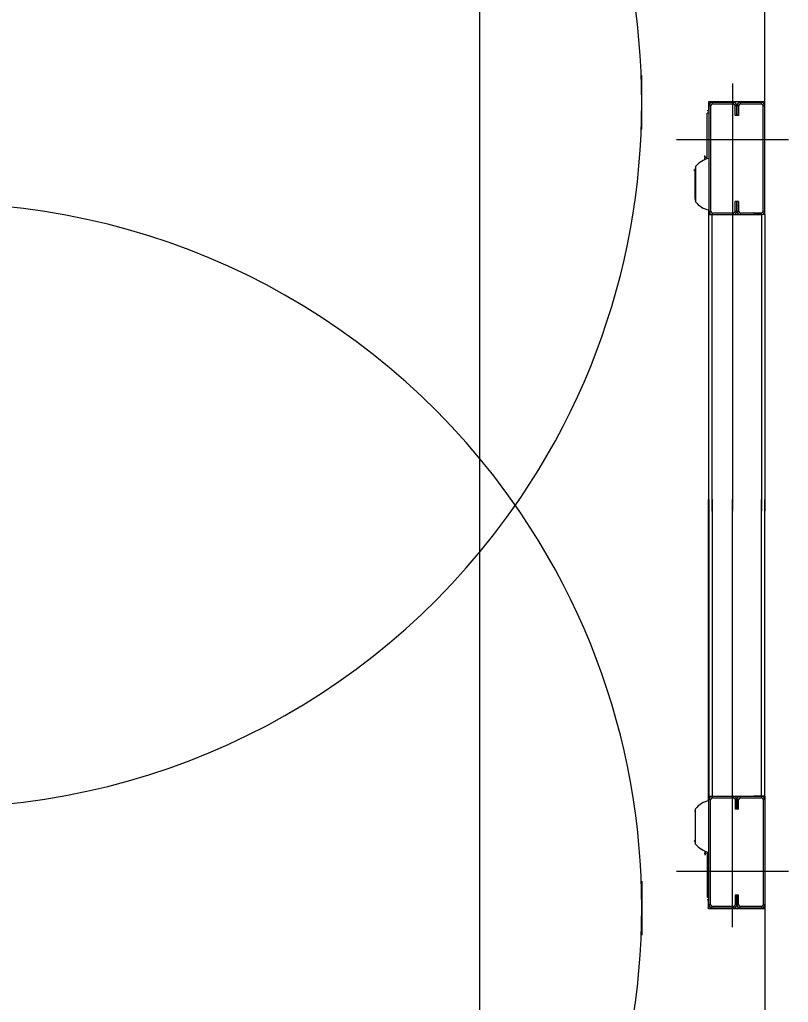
# Model space of a CAD drawing. Extents: x -264222 to -263592, y -1242345 to -1242048.
# Drawn here: x -263908.783 to -263908.131, y -1242206.805 to -1242205.97 of the extents above; entities that cross this region are included whole.
import ezdxf

# ---------------------------------------------------------------- set-up
doc = ezdxf.new("R2010")
doc.units = 0
doc.layers.add('HESCON_OSI_STAVBY_KFA', color=7, linetype='Continuous')
doc.layers.add('KFA_2D_SITUACIA_DSP', color=7, linetype='Continuous')

msp = doc.modelspace()

# ---------------------------------------------------------------- linework, layer by layer
at = {"layer": 'HESCON_OSI_STAVBY_KFA'}
msp.add_line((-263908.39279, -1242083.23724), (-263908.39279, -1242246.70724), dxfattribs=at)
at = {"layer": 'KFA_2D_SITUACIA_DSP'}
for p, q in [((-263908.15058, -1242206.04016), (-263908.15058, -1242205.526)), ((-263908.25508, -1242206.06358), (-263908.25508, -1242206.01769)), ((-263908.17813, -1242206.02448), (-263908.17813, -1242206.38763)), ((-263908.19856, -1242206.04016), (-263908.19856, -1242206.04776)), ((-263908.15058, -1242206.04016), (-263908.19856, -1242206.04016)), ((-263908.19666, -1242206.04348), (-263908.19808, -1242206.04348)), ((-263908.19808, -1242206.04348), (-263908.19808, -1242206.13278)), ((-263908.19666, -1242206.04348), (-263908.19666, -1242206.13278)), ((-263908.19523, -1242206.04063), (-263908.19523, -1242206.04206)), ((-263908.17718, -1242206.04063), (-263908.19523, -1242206.04063)), ((-263908.17718, -1242206.04206), (-263908.19523, -1242206.04206)), ((-263908.17718, -1242206.04206), (-263908.17718, -1242206.04063)), ((-263908.17433, -1242206.04348), (-263908.17576, -1242206.04348)), ((-263908.17576, -1242206.05156), (-263908.17576, -1242206.04348)), ((-263908.17291, -1242206.04348), (-263908.17433, -1242206.04348)), ((-263908.17433, -1242206.04348), (-263908.17433, -1242206.05156)), ((-263908.17433, -1242206.05156), (-263908.17433, -1242206.04348)), ((-263908.17291, -1242206.04348), (-263908.17291, -1242206.05156)), ((-263908.17148, -1242206.04063), (-263908.17148, -1242206.04206)), ((-263908.15343, -1242206.04063), (-263908.17148, -1242206.04063)), ((-263908.15343, -1242206.04206), (-263908.17148, -1242206.04206)), ((-263908.15343, -1242206.04206), (-263908.15343, -1242206.04063)), ((-263908.15058, -1242206.04348), (-263908.15201, -1242206.04348)), ((-263908.15201, -1242206.13278), (-263908.15201, -1242206.04348)), ((-263908.15058, -1242206.04348), (-263908.15058, -1242206.04016)), ((-263908.15058, -1242206.13278), (-263908.15058, -1242206.04348)), ((-263908.19808, -1242206.04776), (-263908.19951, -1242206.04776)), ((-263908.19808, -1242206.04966), (-263908.19951, -1242206.04966)), ((-263908.19951, -1242206.08846), (-263908.19951, -1242206.04966)), ((-263908.17433, -1242206.05156), (-263908.17576, -1242206.05156)), ((-263908.17291, -1242206.05156), (-263908.17433, -1242206.05156)), ((-263908.22563, -1242206.07198), (-263908.13063, -1242206.07198)), ((-263908.20141, -1242206.08682), (-263908.20141, -1242206.0856)), ((-263908.1996, -1242206.08848), (-263908.1996, -1242206.08552)), ((-263908.20141, -1242206.08682), (-263908.201, -1242206.08681)), ((-263908.20141, -1242206.08682), (-263908.20141, -1242206.08752)), ((-263908.20141, -1242206.08908), (-263908.20141, -1242206.08752)), ((-263908.201, -1242206.08752), (-263908.20141, -1242206.08752)), ((-263908.201, -1242206.08681), (-263908.20055, -1242206.08681)), ((-263908.20055, -1242206.08751), (-263908.201, -1242206.08752)), ((-263908.20055, -1242206.08681), (-263908.20055, -1242206.08751)), ((-263908.21092, -1242206.09811), (-263908.21014, -1242206.09782)), ((-263908.21014, -1242206.09782), (-263908.2098, -1242206.09772)), ((-263908.20967, -1242206.09655), (-263908.2098, -1242206.09719)), ((-263908.2098, -1242206.12179), (-263908.2098, -1242206.09719)), ((-263908.20948, -1242206.09622), (-263908.20967, -1242206.09655)), ((-263908.20948, -1242206.09507), (-263908.20948, -1242206.1249)), ((-263908.2098, -1242206.12277), (-263908.2098, -1242206.12179)), ((-263908.2098, -1242206.12277), (-263908.20967, -1242206.12341)), ((-263908.20967, -1242206.12341), (-263908.20948, -1242206.12374)), ((-263908.17291, -1242206.12471), (-263908.17576, -1242206.12471)), ((-263908.17576, -1242206.13278), (-263908.17576, -1242206.12471)), ((-263908.17433, -1242206.12471), (-263908.17433, -1242206.13278)), ((-263908.17433, -1242206.13278), (-263908.17433, -1242206.12471)), ((-263908.17291, -1242206.12471), (-263908.17291, -1242206.13278)), ((-263908.19856, -1242206.13173), (-263908.19856, -1242206.38763)), ((-263908.19808, -1242206.13278), (-263908.19666, -1242206.13278)), ((-263908.19808, -1242206.38763), (-263908.19808, -1242206.13563)), ((-263908.19808, -1242206.13563), (-263908.19523, -1242206.13563)), ((-263908.19523, -1242206.13421), (-263908.19523, -1242206.13563)), ((-263908.19523, -1242206.13421), (-263908.17718, -1242206.13421)), ((-263908.19523, -1242206.38763), (-263908.19523, -1242206.13563)), ((-263908.19523, -1242206.13563), (-263908.16578, -1242206.13563)), ((-263908.19523, -1242206.13563), (-263908.17718, -1242206.13563)), ((-263908.17718, -1242206.13563), (-263908.17718, -1242206.13421)), ((-263908.17576, -1242206.13278), (-263908.17433, -1242206.13278)), ((-263908.17433, -1242206.13278), (-263908.17291, -1242206.13278)), ((-263908.17148, -1242206.13421), (-263908.17148, -1242206.13563)), ((-263908.17148, -1242206.13421), (-263908.15343, -1242206.13421)), ((-263908.17148, -1242206.13563), (-263908.15343, -1242206.13563)), ((-263908.15343, -1242206.13563), (-263908.16008, -1242206.13563)), ((-263908.15343, -1242206.13563), (-263908.15343, -1242206.13421)), ((-263908.15343, -1242206.13563), (-263908.15343, -1242206.38763)), ((-263908.15058, -1242206.13563), (-263908.15343, -1242206.13563)), ((-263908.15201, -1242206.13278), (-263908.15058, -1242206.13278)), ((-263908.15058, -1242206.13563), (-263908.15058, -1242206.13278)), ((-263908.15058, -1242206.13563), (-263908.15058, -1242206.38763)), ((-263908.19856, -1242206.63353), (-263908.19856, -1242206.37763)), ((-263908.19808, -1242206.37763), (-263908.19808, -1242206.62963)), ((-263908.19523, -1242206.37763), (-263908.19523, -1242206.62963)), ((-263908.17813, -1242206.74078), (-263908.17813, -1242206.37763)), ((-263908.15343, -1242206.62963), (-263908.15343, -1242206.37763)), ((-263908.15058, -1242206.62963), (-263908.15058, -1242206.37763)), ((-263908.19808, -1242206.62963), (-263908.19523, -1242206.62963)), ((-263908.19808, -1242206.63248), (-263908.19666, -1242206.63248)), ((-263908.19808, -1242206.72178), (-263908.19808, -1242206.63248)), ((-263908.19666, -1242206.72178), (-263908.19666, -1242206.63248)), ((-263908.19523, -1242206.63106), (-263908.19523, -1242206.62963)), ((-263908.19523, -1242206.62963), (-263908.16578, -1242206.62963)), ((-263908.19523, -1242206.62963), (-263908.17718, -1242206.62963)), ((-263908.19523, -1242206.63106), (-263908.17718, -1242206.63106)), ((-263908.17718, -1242206.62963), (-263908.17718, -1242206.63106)), ((-263908.17576, -1242206.63248), (-263908.17433, -1242206.63248)), ((-263908.17576, -1242206.63248), (-263908.17576, -1242206.64056)), ((-263908.17433, -1242206.63248), (-263908.17291, -1242206.63248)), ((-263908.17433, -1242206.64056), (-263908.17433, -1242206.63248)), ((-263908.17433, -1242206.63248), (-263908.17433, -1242206.64056)), ((-263908.17291, -1242206.64056), (-263908.17291, -1242206.63248)), ((-263908.17148, -1242206.63106), (-263908.17148, -1242206.62963)), ((-263908.17148, -1242206.62963), (-263908.15343, -1242206.62963)), ((-263908.17148, -1242206.63106), (-263908.15343, -1242206.63106)), ((-263908.15343, -1242206.62963), (-263908.16008, -1242206.62963)), ((-263908.15058, -1242206.62963), (-263908.15343, -1242206.62963)), ((-263908.15343, -1242206.62963), (-263908.15343, -1242206.63106)), ((-263908.15201, -1242206.63248), (-263908.15058, -1242206.63248)), ((-263908.15201, -1242206.63248), (-263908.15201, -1242206.72178)), ((-263908.15058, -1242206.62963), (-263908.15058, -1242206.63248)), ((-263908.15058, -1242206.63248), (-263908.15058, -1242206.72178)), ((-263908.2098, -1242206.64249), (-263908.20967, -1242206.64185)), ((-263908.2098, -1242206.64249), (-263908.2098, -1242206.64347)), ((-263908.2098, -1242206.64347), (-263908.2098, -1242206.66807)), ((-263908.20967, -1242206.64185), (-263908.20948, -1242206.64152)), ((-263908.20948, -1242206.6702), (-263908.20948, -1242206.64037)), ((-263908.17291, -1242206.64056), (-263908.17576, -1242206.64056)), ((-263908.21092, -1242206.66716), (-263908.21014, -1242206.66744)), ((-263908.21014, -1242206.66744), (-263908.2098, -1242206.66754)), ((-263908.20967, -1242206.66871), (-263908.2098, -1242206.66807)), ((-263908.20948, -1242206.66904), (-263908.20967, -1242206.66871)), ((-263908.20141, -1242206.67618), (-263908.20141, -1242206.67774)), ((-263908.20141, -1242206.67844), (-263908.20141, -1242206.67774)), ((-263908.201, -1242206.67775), (-263908.20141, -1242206.67774)), ((-263908.20055, -1242206.67775), (-263908.201, -1242206.67775)), ((-263908.20055, -1242206.67846), (-263908.20055, -1242206.67775)), ((-263908.1996, -1242206.67678), (-263908.1996, -1242206.67974)), ((-263908.19951, -1242206.6768), (-263908.19951, -1242206.71561)), ((-263908.20141, -1242206.67844), (-263908.20141, -1242206.67966)), ((-263908.20141, -1242206.67844), (-263908.201, -1242206.67845)), ((-263908.201, -1242206.67845), (-263908.20055, -1242206.67846)), ((-263908.22563, -1242206.69328), (-263908.13063, -1242206.69328)), ((-263908.25508, -1242206.70169), (-263908.25508, -1242206.74757)), ((-263908.19808, -1242206.71561), (-263908.19951, -1242206.71561)), ((-263908.19808, -1242206.71751), (-263908.19951, -1242206.71751)), ((-263908.19856, -1242206.7251), (-263908.19856, -1242206.71751)), ((-263908.17433, -1242206.71371), (-263908.17576, -1242206.71371)), ((-263908.17576, -1242206.71371), (-263908.17576, -1242206.72178)), ((-263908.17291, -1242206.71371), (-263908.17433, -1242206.71371)), ((-263908.17433, -1242206.72178), (-263908.17433, -1242206.71371)), ((-263908.17433, -1242206.71371), (-263908.17433, -1242206.72178)), ((-263908.17291, -1242206.72178), (-263908.17291, -1242206.71371)), ((-263908.15058, -1242206.7251), (-263908.19856, -1242206.7251)), ((-263908.19666, -1242206.72178), (-263908.19808, -1242206.72178)), ((-263908.19523, -1242206.72463), (-263908.19523, -1242206.72321)), ((-263908.17718, -1242206.72321), (-263908.19523, -1242206.72321)), ((-263908.17718, -1242206.72463), (-263908.19523, -1242206.72463)), ((-263908.17718, -1242206.72321), (-263908.17718, -1242206.72463)), ((-263908.17433, -1242206.72178), (-263908.17576, -1242206.72178)), ((-263908.17291, -1242206.72178), (-263908.17433, -1242206.72178)), ((-263908.17148, -1242206.72463), (-263908.17148, -1242206.72321)), ((-263908.15343, -1242206.72321), (-263908.17148, -1242206.72321)), ((-263908.15343, -1242206.72463), (-263908.17148, -1242206.72463)), ((-263908.15343, -1242206.72321), (-263908.15343, -1242206.72463)), ((-263908.15058, -1242206.72178), (-263908.15201, -1242206.72178)), ((-263908.15058, -1242206.72178), (-263908.15058, -1242206.7251)), ((-263908.15058, -1242206.7251), (-263908.15058, -1242207.23926))]:
    msp.add_line(p, q, dxfattribs=at)
for centre, radius, start, end in [((-263908.85358, -1242206.04063), 0.5985, 324.56502, 215.43498), ((-263908.19523, -1242206.04348), 0.00285, 90, 180), ((-263908.19523, -1242206.04348), 0.00142, 90, 180), ((-263908.17718, -1242206.04348), 0.00285, 0, 90), ((-263908.17718, -1242206.04348), 0.00143, 0, 90), ((-263908.17148, -1242206.04348), 0.00285, 90, 180), ((-263908.17148, -1242206.04348), 0.00143, 90, 180), ((-263908.15343, -1242206.04348), 0.00285, 0, 90), ((-263908.15343, -1242206.04348), 0.00143, 0, 90), ((-263908.1996, -1242206.08561), 0.000095, 0, 90), ((-263908.19454, -1242206.1068), 0.019, 100.75587, 141.87121), ((-263908.85358, -1242206.72463), 0.5985, 34.26896, 145.73104), ((-263908.19454, -1242206.11316), 0.019, 218.12879, 259.24413), ((-263908.19523, -1242206.13278), 0.00285, 180, 270), ((-263908.19523, -1242206.13278), 0.00142, 180, 270), ((-263908.17718, -1242206.13278), 0.00143, 270, 0), ((-263908.17718, -1242206.13278), 0.00285, 270, 0), ((-263908.17148, -1242206.13278), 0.00285, 180, 270), ((-263908.17148, -1242206.13278), 0.00143, 180, 270), ((-263908.15343, -1242206.13278), 0.00143, 270, 0), ((-263908.15343, -1242206.13278), 0.00285, 270, 0), ((-263908.85358, -1242206.72463), 0.5985, 144.56502, 35.43498), ((-263908.85358, -1242206.04063), 0.5985, 214.26896, 325.73104), ((-263908.19454, -1242206.6521), 0.019, 100.75587, 141.87121), ((-263908.19523, -1242206.63248), 0.00285, 90, 180), ((-263908.19523, -1242206.63248), 0.00142, 90, 180), ((-263908.17718, -1242206.63248), 0.00285, 0, 90), ((-263908.17718, -1242206.63248), 0.00143, 0, 90), ((-263908.17148, -1242206.63248), 0.00285, 90, 180), ((-263908.17148, -1242206.63248), 0.00143, 90, 180), ((-263908.15343, -1242206.63248), 0.00285, 0, 90), ((-263908.15343, -1242206.63248), 0.00143, 0, 90), ((-263908.19454, -1242206.65846), 0.019, 218.12879, 259.24413), ((-263908.1996, -1242206.67965), 0.000095, 270, 0), ((-263908.19523, -1242206.72178), 0.00285, 180, 270), ((-263908.19523, -1242206.72178), 0.00142, 180, 270), ((-263908.17718, -1242206.72178), 0.00285, 270, 0), ((-263908.17718, -1242206.72178), 0.00143, 270, 0), ((-263908.17148, -1242206.72178), 0.00285, 180, 270), ((-263908.17148, -1242206.72178), 0.00143, 180, 270), ((-263908.15343, -1242206.72178), 0.00143, 270, 0), ((-263908.15343, -1242206.72178), 0.00285, 270, 0)]:
    msp.add_arc(centre, radius, start, end, dxfattribs=at)

doc.saveas('drawing.dxf')
